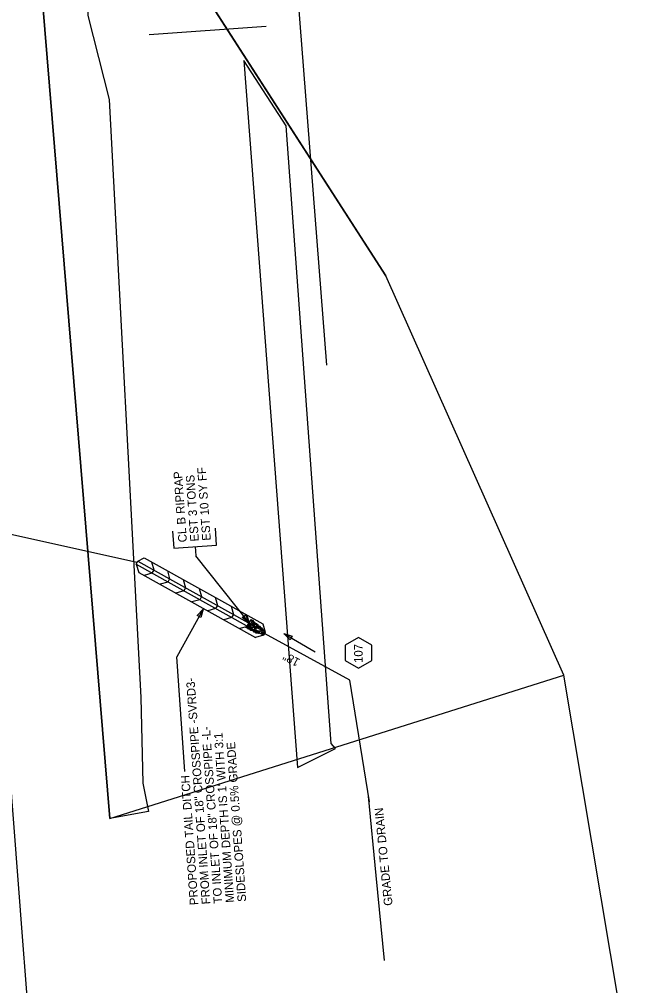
# Model space of a CAD drawing. Extents: x 2384780 to 2405432, y 547869 to 573706.
# Drawn here: x 2400357 to 2400719, y 565211 to 565776 of the extents above; entities that cross this region are included whole.
import ezdxf

# ---------------------------------------------------------------- set-up
doc = ezdxf.new("R2010")
doc.units = 0
for name, color, linetype in [('Old_Level_1', 7, 'Continuous'), ('Old_Level_18', 7, 'Continuous'), ('Old_Level_19', 7, 'Continuous'), ('Old_Level_5', 7, 'Continuous'), ('Old_Level_62', 7, 'Continuous'), ('Old_Level_63', 7, 'Continuous'), ('Prop Drainage Box Number Symbol CELL', 7, 'Continuous')]:
    doc.layers.add(name, color=color, linetype=linetype)

msp = doc.modelspace()

# ---------------------------------------------------------------- linework, layer by layer
at = {"layer": 'Old_Level_1'}
for p, q in [((2400425.62, 565458.39), (2400237.14, 565500.51)), ((2400549.92, 565389.67), (2400500.07, 565416.84))]:
    msp.add_line(p, q, dxfattribs=at)
for points in [[(2400489.33, 565420.65), (2400489.6, 565420.76), (2400490.08, 565420.61), (2400490.18, 565420.31), (2400490.05, 565420.17), (2400489.47, 565420.26), (2400489.34, 565420.42), (2400489.33, 565420.65)], [(2400491.62, 565420.3), (2400491.12, 565420.23), (2400490.11, 565420.45), (2400489.89, 565421.13), (2400490.25, 565421.53), (2400491.45, 565421.21), (2400491.74, 565420.82), (2400491.69, 565420.26)], [(2400491.08, 565420.19), (2400491.02, 565419.87), (2400490.73, 565419.57), (2400490.34, 565419.58), (2400490.24, 565419.77), (2400490.53, 565420.29), (2400490.91, 565420.28), (2400491.08, 565420.19)], [(2400491.57, 565422.51), (2400491.45, 565422.16), (2400491.14, 565421.6), (2400490.58, 565421.68), (2400490.37, 565421.89), (2400490.92, 565422.66), (2400491.3, 565422.71), (2400491.57, 565422.51)], [(2400491.14, 565421.73), (2400491.42, 565421.83), (2400491.91, 565421.7), (2400491.99, 565421.39), (2400491.89, 565421.23), (2400491.25, 565421.33), (2400491.11, 565421.53), (2400491.14, 565421.73)], [(2400492.88, 565424.01), (2400492.69, 565423.53), (2400492.24, 565422.66), (2400491.45, 565422.7), (2400491.14, 565423.13), (2400491.79, 565424.14), (2400492.42, 565424.27), (2400492.88, 565424.01)], [(2400491.31, 565419.13), (2400491.25, 565419.47), (2400491.4, 565419.9), (2400491.69, 565420.04), (2400491.95, 565419.9), (2400491.72, 565419.34), (2400491.52, 565419.11), (2400491.31, 565419.13)], [(2400492.58, 565424.96), (2400492.5, 565424.66), (2400492.3, 565424.21), (2400491.95, 565424.28), (2400491.75, 565424.47), (2400492.13, 565424.99), (2400492.43, 565425.08), (2400492.58, 565424.96)], [(2400493.55, 565420.63), (2400493.12, 565420.67), (2400492.08, 565420.9), (2400491.9, 565421.56), (2400492.15, 565422.02), (2400493.32, 565421.66), (2400493.78, 565421.24), (2400493.58, 565420.74)], [(2400492.84, 565419.9), (2400492.79, 565419.58), (2400492.5, 565419.28), (2400492.11, 565419.28), (2400492, 565419.47), (2400492.3, 565419.99), (2400492.68, 565420), (2400492.84, 565419.9)], [(2400492.16, 565420.55), (2400492.4, 565420.63), (2400492.95, 565420.51), (2400493.03, 565420.2), (2400492.9, 565420.06), (2400492.27, 565420.15), (2400492.14, 565420.3), (2400492.16, 565420.55)], [(2400492.32, 565422.1), (2400492.33, 565422.48), (2400492.57, 565423.17), (2400492.98, 565423.27), (2400493.24, 565423.12), (2400493.03, 565422.3), (2400492.75, 565422.03), (2400492.32, 565422.1)], [(2400493.52, 565424.59), (2400493.45, 565424.29), (2400493.24, 565423.84), (2400492.89, 565423.92), (2400492.7, 565424.1), (2400493.08, 565424.62), (2400493.37, 565424.71), (2400493.52, 565424.59)], [(2400492.99, 565418.68), (2400492.99, 565419.22), (2400493.13, 565420.4), (2400494.06, 565420.61), (2400494.49, 565420.37), (2400494.16, 565418.92), (2400493.56, 565418.45), (2400492.94, 565418.57)], [(2400493.89, 565424.01), (2400493.83, 565423.7), (2400493.62, 565423.26), (2400493.27, 565423.33), (2400493.08, 565423.52), (2400493.46, 565424.04), (2400493.75, 565424.12), (2400493.89, 565424.01)], [(2400493.3, 565422.07), (2400493.6, 565422.17), (2400494.08, 565422.02), (2400494.16, 565421.71), (2400494.04, 565421.56), (2400493.46, 565421.67), (2400493.3, 565421.85), (2400493.3, 565422.07)], [(2400493.37, 565422.84), (2400493.57, 565422.81), (2400494.1, 565422.74), (2400494.15, 565422.36), (2400494.06, 565422.2), (2400493.39, 565422.32), (2400493.36, 565422.59), (2400493.37, 565422.84)], [(2400493.76, 565423.44), (2400494.08, 565423.48), (2400494.58, 565423.36), (2400494.63, 565423.07), (2400494.54, 565422.92), (2400493.9, 565423.01), (2400493.76, 565423.22), (2400493.76, 565423.44)], [(2400495.63, 565421.93), (2400495.46, 565421.42), (2400494.88, 565420.59), (2400494.2, 565420.62), (2400493.83, 565421.03), (2400494.51, 565422.03), (2400495.2, 565422.24), (2400495.63, 565421.93)], [(2400494.23, 565422.13), (2400494.28, 565422.35), (2400494.43, 565422.83), (2400494.72, 565422.91), (2400494.86, 565422.85), (2400494.82, 565422.31), (2400494.57, 565422.11), (2400494.35, 565422.1)], [(2400495.13, 565420.08), (2400495.09, 565419.76), (2400494.79, 565419.45), (2400494.4, 565419.45), (2400494.29, 565419.64), (2400494.59, 565420.17), (2400494.97, 565420.17), (2400495.13, 565420.08)], [(2400494.94, 565422.74), (2400495.21, 565422.85), (2400495.69, 565422.71), (2400495.77, 565422.4), (2400495.68, 565422.24), (2400495.05, 565422.33), (2400494.91, 565422.54), (2400494.94, 565422.74)], [(2400495.11, 565419.77), (2400495.88, 565420.15), (2400497.61, 565420.35), (2400498.3, 565419.36), (2400498.12, 565418.55), (2400495.98, 565418.24), (2400495.19, 565418.83), (2400494.95, 565419.74)], [(2400495.1, 565420.67), (2400495.36, 565420.79), (2400495.83, 565420.61), (2400495.94, 565420.34), (2400495.83, 565420.15), (2400495.21, 565420.26), (2400495.07, 565420.47), (2400495.1, 565420.67)], [(2400495.5, 565420.86), (2400495.51, 565421.1), (2400495.58, 565421.63), (2400495.96, 565421.64), (2400496.1, 565421.55), (2400496, 565420.92), (2400495.82, 565420.81), (2400495.5, 565420.86)], [(2400495.73, 565422.06), (2400496, 565422.17), (2400496.48, 565422.03), (2400496.56, 565421.72), (2400496.46, 565421.56), (2400495.84, 565421.65), (2400495.7, 565421.86), (2400495.73, 565422.06)], [(2400496.82, 565421.42), (2400496.87, 565421.06), (2400496.71, 565420.37), (2400496.28, 565420.23), (2400496.02, 565420.38), (2400496.15, 565421.25), (2400496.51, 565421.49), (2400496.82, 565421.42)], [(2400497.63, 565421.09), (2400497.55, 565420.79), (2400497.35, 565420.34), (2400497, 565420.42), (2400496.8, 565420.6), (2400497.18, 565421.12), (2400497.48, 565421.21), (2400497.63, 565421.09)], [(2400497.87, 565420.27), (2400498.16, 565420.33), (2400498.65, 565420.19), (2400498.75, 565419.91), (2400498.63, 565419.72), (2400497.99, 565419.86), (2400497.87, 565420.05), (2400497.87, 565420.27)], [(2400498.27, 565419.67), (2400498.53, 565419.77), (2400499.02, 565419.64), (2400499.1, 565419.33), (2400499, 565419.17), (2400498.38, 565419.27), (2400498.24, 565419.47), (2400498.27, 565419.67)], [(2400492, 565419.09), (2400492.27, 565419.21), (2400492.75, 565419.06), (2400492.85, 565418.77), (2400492.72, 565418.62), (2400492.14, 565418.72), (2400492.01, 565418.87), (2400492, 565419.09)], [(2400493.7, 565417.8), (2400493.64, 565418.06), (2400493.74, 565418.48), (2400494.05, 565418.64), (2400494.34, 565418.49), (2400494.11, 565417.92), (2400493.87, 565417.72), (2400493.7, 565417.8)], [(2400494.2, 565418.1), (2400494.48, 565418.2), (2400494.95, 565418.05), (2400495.05, 565417.76), (2400494.92, 565417.62), (2400494.34, 565417.72), (2400494.21, 565417.88), (2400494.2, 565418.1)], [(2400494.33, 565418.91), (2400494.59, 565418.99), (2400495.05, 565418.82), (2400495.16, 565418.54), (2400495.04, 565418.35), (2400494.44, 565418.5), (2400494.33, 565418.69), (2400494.33, 565418.91)], [(2400496.12, 565417.99), (2400496.03, 565417.58), (2400495.73, 565417.06), (2400495.17, 565417.11), (2400494.98, 565417.4), (2400495.48, 565418.11), (2400495.87, 565418.13), (2400496.12, 565417.99)], [(2400495.98, 565417.43), (2400496.25, 565417.55), (2400496.73, 565417.4), (2400496.83, 565417.09), (2400496.7, 565416.95), (2400496.11, 565417.06), (2400495.98, 565417.21), (2400495.98, 565417.43)], [(2400496.16, 565418), (2400496.46, 565418.08), (2400496.91, 565417.9), (2400497.03, 565417.63), (2400496.91, 565417.44), (2400496.26, 565417.59), (2400496.16, 565417.78), (2400496.16, 565418)], [(2400496.64, 565418.33), (2400496.91, 565418.44), (2400497.39, 565418.29), (2400497.49, 565418), (2400497.36, 565417.85), (2400496.77, 565417.96), (2400496.64, 565418.12), (2400496.64, 565418.33)], [(2400498.63, 565418.24), (2400498.49, 565417.75), (2400498, 565416.87), (2400497.23, 565416.9), (2400496.97, 565417.27), (2400497.64, 565418.31), (2400498.21, 565418.46), (2400498.63, 565418.24)], [(2400498.24, 565417.22), (2400498.59, 565417.23), (2400499.22, 565417.14), (2400499.41, 565416.63), (2400499.22, 565416.28), (2400498.34, 565416.55), (2400498.17, 565416.87), (2400498.24, 565417.22)], [(2400499.07, 565419.03), (2400498.96, 565418.83), (2400498.75, 565418.43), (2400498.42, 565418.48), (2400498.26, 565418.57), (2400498.56, 565419.09), (2400498.89, 565419.25), (2400499.07, 565419.03)], [(2400500.02, 565418.87), (2400499.98, 565418.43), (2400499.76, 565417.43), (2400499.08, 565417.2), (2400498.64, 565417.51), (2400498.97, 565418.69), (2400499.51, 565419.04), (2400499.91, 565418.94)], [(2400499.47, 565416.14), (2400499.51, 565416.37), (2400499.57, 565416.95), (2400499.9, 565416.92), (2400500.07, 565416.84), (2400500, 565416.23), (2400499.73, 565415.99), (2400499.47, 565416.14)], [(2400499.85, 565417.08), (2400499.9, 565417.31), (2400499.94, 565417.85), (2400500.29, 565417.87), (2400500.45, 565417.78), (2400500.39, 565417.12), (2400500.11, 565416.93), (2400499.85, 565417.08)]]:
    msp.add_lwpolyline(points, dxfattribs=at)
at = {"layer": 'Old_Level_18'}
for p, q in [((2400425.13, 565457.52), (2400426.11, 565459.26)), ((2400426.11, 565459.26), (2400429.92, 565461.15)), ((2400426.11, 565459.26), (2400500.56, 565417.71)), ((2400429.92, 565461.15), (2400499.21, 565422.48)), ((2400425.13, 565457.52), (2400499.58, 565415.97)), ((2400425.13, 565457.52), (2400426.65, 565452.66)), ((2400426.65, 565452.66), (2400494.94, 565414.55)), ((2400561.41, 565318.46), (2400549.92, 565389.67))]:
    msp.add_line(p, q, dxfattribs=at)
for points in [[(2400426.11, 565459.26), (2400500.56, 565417.71)], [(2400434.06, 565458.83), (2400435.41, 565454.07), (2400435.41, 565454.07), (2400435.41, 565454.07), (2400434.37, 565452.21), (2400429.79, 565450.91)], [(2400443.37, 565453.64), (2400444.72, 565448.88), (2400444.72, 565448.88), (2400444.72, 565448.88), (2400443.68, 565447.01), (2400439.1, 565445.71)], [(2400452.68, 565448.44), (2400454.03, 565443.68), (2400454.03, 565443.68), (2400454.03, 565443.68), (2400452.99, 565441.82), (2400448.41, 565440.52)], [(2400461.98, 565443.25), (2400463.33, 565438.49), (2400463.33, 565438.49), (2400463.33, 565438.49), (2400462.29, 565436.62), (2400457.71, 565435.33)], [(2400471.29, 565438.06), (2400472.64, 565433.29), (2400472.64, 565433.29), (2400472.64, 565433.29), (2400471.6, 565431.43), (2400467.02, 565430.13)], [(2400480.6, 565432.86), (2400481.95, 565428.1), (2400481.95, 565428.1), (2400481.95, 565428.1), (2400480.91, 565426.24), (2400476.33, 565424.94)], [(2400489.9, 565427.67), (2400491.25, 565422.91), (2400491.25, 565422.91), (2400491.25, 565422.91), (2400490.21, 565421.04), (2400485.63, 565419.74)], [(2400499.21, 565422.48), (2400500.56, 565417.71), (2400500.56, 565417.71), (2400500.56, 565417.71), (2400499.52, 565415.85), (2400494.94, 565414.55)], [(2400570.27, 565225.65), (2400565.44, 565275.43), (2400560.88, 565321.77)]]:
    msp.add_lwpolyline(points, dxfattribs=at)
at = {"layer": 'Old_Level_19'}
msp.add_line((2400536.47, 565573.8), (2400517.37, 565821.71), dxfattribs=at)
msp.add_lwpolyline([(2400316.39, 565787.76), (2400325.01, 565675.82), (2400335.45, 565540.33), (2400346.22, 565400.39), (2400358.59, 565239.79), (2400367.12, 565129.03)], dxfattribs=at)
at = {"layer": 'Old_Level_5'}
for p, q in [((2400459.6, 565467.75), (2400459.98, 565462.32)), ((2400491.14, 565423.13), (2400459.98, 565462.32)), ((2400464.31, 565431.19), (2400448.87, 565403.32)), ((2400511.41, 565416.85), (2400529.79, 565406.18)), ((2400453.56, 565336.26), (2400448.87, 565403.32))]:
    msp.add_line(p, q, dxfattribs=at)
msp.add_lwpolyline([(2400446.39, 565476.76), (2400447.08, 565466.88), (2400472.12, 565468.63), (2400471.43, 565478.51)], dxfattribs=at)
for points in [[(2400460.79, 565427.43), (2400464.31, 565431.19), (2400462.98, 565426.21)], [(2400489.01, 565427.83), (2400491.14, 565423.13), (2400487.05, 565426.27)], [(2400515.11, 565413.26), (2400511.41, 565416.85), (2400516.36, 565415.42)]]:
    msp.add_lwpolyline(points, close=True, dxfattribs=at)
at = {"layer": 'Old_Level_62'}
for points in [[(2400440.43, 567218), (2400317.07, 566955.7), (2400169.34, 566748.06), (2400034.82, 566502.63), (2400166.54, 566301.02), (2400262.78, 566105.47), (2400571.01, 565626.1)], [(2398882.23, 564310.19), (2399318.6, 563970.63), (2399582.49, 564041.38), (2399911.13, 564280.82), (2399996.1, 564427.42), (2400256.65, 564470.78), (2400435.4, 564581.37), (2400617.92, 564776.54), (2400718.74, 564945.73), (2400718.57, 565132.18), (2400675.07, 565392.61), (2400571.01, 565626.1)]]:
    msp.add_lwpolyline(points, dxfattribs=at)
for points in [[(2400409.86, 565308.81), (2400675.07, 565392.61), (2400571.01, 565626.1), (2400416.33, 565866.67), (2400382.41, 565926.44), (2400359.13, 565924.18)], [(2400409.86, 565308.81), (2400359.13, 565924.18), (2400382.41, 565926.44), (2400394.47, 565900.85), (2400396.84, 565778.3), (2400409.44, 565729.12), (2400427.88, 565379.51), (2400429.07, 565329.45), (2400432.37, 565312.82)], [(2400539.07, 565352.51), (2400512.79, 565713.86), (2400487.99, 565752.05), (2400519.37, 565338.57), (2400541.6, 565349.75)]]:
    msp.add_lwpolyline(points, close=True, dxfattribs=at)
at = {"layer": 'Old_Level_63'}
msp.add_line((2400501.16, 565771.81), (2400432.75, 565767.03), dxfattribs=at)
at = {"layer": 'Prop Drainage Box Number Symbol CELL'}
msp.add_lwpolyline([(2400555.03, 565396.68), (2400562.78, 565401.16), (2400562.78, 565410.11), (2400555.03, 565414.58), (2400547.28, 565410.11), (2400547.28, 565401.16)], close=True, dxfattribs=at)

# ---------------------------------------------------------------- texts
at = {"layer": 'Old_Level_5'}
for s, rotation, p in [('CL B RIPRAP', 93.9999, (2400454.82, 565470.4)), ('EST 10 SY FF', 93.9999, (2400468.79, 565471.37)), ('EST 3 TONS', 93.9999, (2400461.81, 565470.89)), ('18"', 151.4039, (2400521.32, 565401.62)), ('FROM INLET OF 18" CROSSPIPE -SVRD3-', 93.9999, (2400468.51, 565258.7)), ('TO INLET OF 18" CROSSPIPE -L-', 93.9999, (2400475.49, 565259.19)), ("MINIMUM DEPTH IS 1' WITH 3:1", 93.9999, (2400482.47, 565259.68)), ('SIDESLOPES @ 0.5% GRADE', 93.9999, (2400489.46, 565260.17)), ('PROPOSED TAIL DITCH', 93.9999, (2400461.53, 565258.22)), ('GRADE TO DRAIN', 95.6233, (2400575, 565257.95))]:
    msp.add_text(s, height=5, rotation=rotation, dxfattribs=at).set_placement(p)
at = {"layer": 'Prop Drainage Box Number Symbol CELL'}
msp.add_text('107', height=5, rotation=90.3224, dxfattribs=at).set_placement((2400557.51, 565399.66))

doc.saveas('drawing.dxf')
